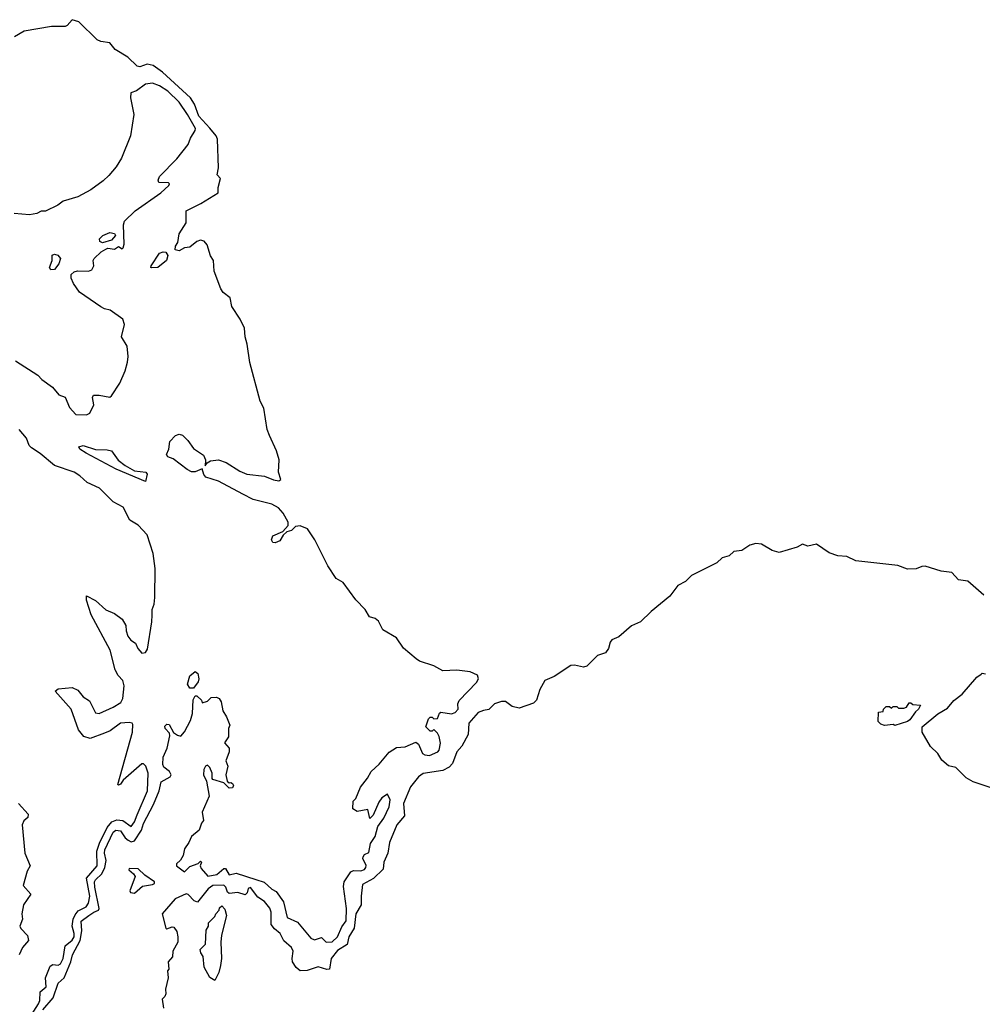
# Model space of a CAD drawing. Extents: x 2293139 to 2515392, y 824115 to 1006937.
# Tile 315 of 417: x 2413259 to 2418666, y 973587 to 979117. Entities that reach past the tile are written whole.
import ezdxf

# ---------------------------------------------------------------- set-up
doc = ezdxf.new("R2010")
doc.units = 0

msp = doc.modelspace()

# ---------------------------------------------------------------- linework, layer by layer
at = {"layer": '0CON10XD'}
for points in [[(2414512.7, 976452.7), (2414375, 976524.6), (2414305, 976547.8), (2414292.9, 976562.9), (2414285, 976593.8), (2414245, 976577.4), (2414225, 976577.2), (2414199.9, 976589.9), (2414120.9, 976650.9), (2414091.2, 976661.1), (2414084.1, 976675), (2414096.8, 976705), (2414102.7, 976747.3), (2414135, 976781.6), (2414155, 976788.2), (2414172.9, 976782.9), (2414203.5, 976753.5), (2414235, 976707.8), (2414291.2, 976671.2), (2414303.1, 976645), (2414301.2, 976611.2), (2414312.1, 976627.9), (2414330.6, 976639.4), (2414375, 976644.7), (2414419.5, 976629.5), (2414495, 976581.8), (2414535, 976564.1), (2414635, 976553.2), (2414685, 976532.2), (2414715, 976526.9), (2414726.9, 976535), (2414713.2, 976575), (2414716.1, 976645), (2414700.8, 976695), (2414662.1, 976782.1), (2414649.1, 976815), (2414630, 976935), (2414610.4, 976975), (2414551.3, 977191.3), (2414537.5, 977295), (2414525.6, 977335.6), (2414522.2, 977385), (2414497.5, 977435), (2414451.5, 977505), (2414442, 977555), (2414402.9, 977585), (2414388.9, 977605), (2414351.4, 977705), (2414347.5, 977765), (2414330.1, 977790.1), (2414311.4, 977851.4), (2414295, 977873.4), (2414275, 977877.6), (2414255, 977870.5), (2414215, 977839.6), (2414185, 977835.6), (2414155, 977817.9), (2414133.1, 977825), (2414134.5, 977845), (2414148.1, 977865), (2414155.3, 977914.7), (2414194, 977975), (2414195, 978042.5), (2414276.1, 978083.9), (2414373.3, 978145), (2414374, 978175), (2414387.5, 978225), (2414367.5, 978245), (2414375.5, 978285), (2414370, 978445), (2414362.2, 978465), (2414328.1, 978508.1), (2414265, 978574.2), (2414242, 978642), (2414218.4, 978678.4), (2414061.5, 978821.5), (2414008.8, 978858.8), (2413975, 978866.8), (2413935, 978851.1), (2413920, 978855), (2413866.3, 978906.3), (2413795, 978948.5), (2413765, 978986.2), (2413715, 978994), (2413695, 979004.3), (2413590.8, 979105), (2413555, 979116.6), (2413526.7, 979083.3), (2413515, 979077.5), (2413437.8, 979077.8), (2413285, 979051.8), (2413230.5, 979019.5)], [(2413235, 977200), (2413360.5, 977120.5), (2413384.2, 977095), (2413442.7, 977052.7), (2413479.5, 977009.5), (2413515, 976996.2), (2413539.1, 976939.1), (2413575, 976900), (2413635, 976896.7), (2413653, 976907), (2413676.1, 976953.9), (2413667.5, 976995), (2413673, 977007), (2413705, 977008), (2413765, 976997.1), (2413775, 977004.2), (2413821.3, 977075), (2413852.5, 977145), (2413865, 977193.3), (2413868.5, 977225), (2413862.8, 977282.8), (2413831.9, 977335), (2413847.8, 977405), (2413838, 977435), (2413767.5, 977485), (2413735, 977492), (2413715, 977504), (2413595.7, 977585.7), (2413561.2, 977635), (2413548.8, 977665), (2413548.8, 977685), (2413565, 977700), (2413583.6, 977706.4), (2413645, 977703.8), (2413665, 977712.5), (2413676.4, 977733.6), (2413672.5, 977765), (2413677.5, 977775), (2413717, 977813), (2413743, 977827), (2413755, 977832.5), (2413791.7, 977828.3), (2413815, 977842.5), (2413835, 977830), (2413840, 977835), (2413846.2, 977855), (2413842, 977965), (2413848, 977985), (2413907.4, 978042.6), (2414052.5, 978145), (2414097.5, 978185), (2414100, 978195), (2414095, 978200), (2414041.7, 978201.7), (2414037.5, 978215), (2414043.8, 978235), (2414142, 978335), (2414205, 978415.7), (2414218.2, 978451.8), (2414245, 978493.5), (2414245.8, 978505.8), (2414202.1, 978585), (2414154.3, 978654.3), (2414091.6, 978715), (2414045, 978744.8), (2414005, 978760.9), (2413965, 978755.4), (2413915, 978717.1), (2413884.4, 978705.6), (2413882.4, 978677.6), (2413900.7, 978585), (2413882.2, 978465), (2413831.9, 978338.1), (2413800.6, 978289.4), (2413759.4, 978240.6), (2413728.9, 978211.1), (2413658.6, 978161.4), (2413585, 978121.7), (2413503.1, 978096.9), (2413473.1, 978075), (2413405, 978042.1), (2413379.7, 978040.3), (2413355, 978027.6), (2413315, 978020.7), (2413228.1, 978028.1)], [(2413725, 977862.5), (2413710, 977870), (2413707.5, 977885), (2413726.7, 977905), (2413765, 977921.2), (2413792.5, 977915), (2413797.5, 977905), (2413775, 977877.5), (2413725, 977862.5)], [(2413435, 977711.2), (2413426.2, 977725), (2413441.2, 977765), (2413442.5, 977795), (2413455, 977800), (2413473.6, 977793.6), (2413488.8, 977775), (2413478.6, 977745), (2413455, 977712.9), (2413435, 977711.2)], [(2414002.3, 977722.3), (2413996.4, 977725), (2413997.1, 977735), (2414045, 977806), (2414065, 977813.1), (2414080.8, 977810.8), (2414091.5, 977791.5), (2414083.4, 977765), (2414035, 977724.1), (2414002.3, 977722.3)], [(2413918.3, 974651.7), (2413977.5, 974785), (2413980, 974885), (2413967.5, 974925), (2413955, 974937.5), (2413945, 974936.7), (2413840, 974845), (2413825, 974823.8), (2413815, 974817.5), (2413811.2, 974821.2), (2413892.5, 975115), (2413895, 975157.8), (2413890.7, 975165), (2413875, 975169.5), (2413825, 975166.2), (2413766.6, 975123.4), (2413735, 975108.8), (2413655, 975080.6), (2413620.3, 975090.3), (2413589.2, 975129.2), (2413547.7, 975245), (2413459.2, 975345), (2413475, 975357.9), (2413555, 975366.1), (2413585, 975351.5), (2413616, 975314), (2413651.2, 975291.2), (2413685, 975222.9), (2413705, 975220.5), (2413784.2, 975255), (2413827.5, 975282.5), (2413838.4, 975305), (2413846.2, 975375), (2413838, 975405), (2413813.1, 975433.1), (2413795.3, 975465.3), (2413766.6, 975575), (2413661.2, 975775), (2413633.8, 975856.2), (2413635, 975881.2), (2413685, 975855.4), (2413742.5, 975802.5), (2413791, 975781), (2413835, 975749.6), (2413855.9, 975715), (2413856.6, 975685), (2413866.9, 975655), (2413882.8, 975632.8), (2413909.1, 975615), (2413922.7, 975585), (2413945, 975559.1), (2413965, 975563), (2413977.8, 975582.2), (2414002.1, 975735), (2414002.7, 975772.7), (2414003.5, 975805), (2414014.3, 975835), (2414018.3, 975871.7), (2414021.1, 976035), (2414008.1, 976118.1), (2413975, 976224.4), (2413925, 976277.8), (2413878.6, 976305), (2413839.7, 976379.7), (2413785, 976408.2), (2413707.8, 976485), (2413637.4, 976517.4), (2413597.3, 976555), (2413565, 976575.8), (2413455, 976613.3), (2413375, 976679.6), (2413325, 976711.3), (2413313.5, 976725), (2413297.1, 976767.1), (2413256.7, 976815)], [(2413965, 976523.2), (2413801.5, 976591.5), (2413632.2, 976682.2), (2413597.8, 976705), (2413592.3, 976717.7), (2413615, 976726), (2413685, 976703.1), (2413751.1, 976701.1), (2413774.5, 976694.5), (2413812.1, 976642.1), (2413852.5, 976612.5), (2413903.6, 976583.6), (2413967.3, 976575), (2413974.5, 976564.5), (2413965, 976523.2)], [(2413388.7, 973555), (2413446.7, 973623.3), (2413475.2, 973704.8), (2413509.2, 973735), (2413546.5, 973825), (2413556.4, 973865), (2413598.7, 973945), (2413609.2, 973999.2), (2413605, 974052.9), (2413647.6, 974085), (2413675, 974104.7), (2413702, 974115), (2413706.2, 974125), (2413681, 974245), (2413679.8, 974275), (2413685, 974286.8), (2413720.7, 974319.3), (2413737.2, 974355), (2413744.2, 974394.2), (2413735.3, 974435), (2413737.8, 974455), (2413785, 974553.6), (2413800, 974565), (2413825, 974561.4), (2413851.5, 974521.5), (2413867.8, 974507.8), (2413885, 974500), (2413905, 974505.7), (2413943.2, 974565), (2413955, 974601.9), (2414010.5, 974709.5), (2414042.1, 974785), (2414053.2, 974836.8), (2414103.8, 974865), (2414110.8, 974875), (2414100.8, 974895), (2414068.5, 974918.5), (2414063.4, 974933.4), (2414065.2, 974975), (2414087.1, 975025), (2414101.8, 975095), (2414100.5, 975110.5), (2414075.8, 975135), (2414075, 975149.2), (2414085, 975160.8), (2414098.8, 975158.8), (2414123.6, 975113.6), (2414145, 975097.5), (2414165, 975092.5), (2414185, 975117.5), (2414218.3, 975181.7), (2414230.7, 975219.3), (2414233.9, 975296.1), (2414245, 975320), (2414255, 975320), (2414280, 975295), (2414285, 975280), (2414315, 975290), (2414335, 975310), (2414365, 975312.5), (2414380, 975305), (2414390, 975285), (2414400, 975235), (2414421.7, 975201.7), (2414440, 975155), (2414432.5, 975135), (2414431.7, 975088.3), (2414410, 975055), (2414436.7, 975025), (2414436.7, 975005), (2414417.5, 974955), (2414427.5, 974925), (2414417.5, 974875), (2414425, 974840), (2414435, 974830), (2414445, 974832.5), (2414455, 974826.7), (2414460, 974815), (2414455, 974803.3), (2414435, 974800), (2414405, 974830), (2414345, 974850), (2414340, 974855), (2414340, 974885), (2414327, 974917), (2414315, 974930), (2414302.5, 974925), (2414293.6, 974906.4), (2414292.5, 974875), (2414309.3, 974839.3), (2414323.3, 974755), (2414283.6, 974666.4), (2414291.7, 974618.3), (2414280, 974605), (2414267.5, 974565), (2414225, 974530), (2414210, 974495), (2414185, 974460), (2414177, 974423), (2414163, 974397), (2414140, 974375), (2414140, 974365), (2414185, 974330), (2414215, 974360), (2414261.7, 974378.3), (2414275, 974390), (2414280, 974385), (2414272.5, 974365), (2414279.3, 974349.3), (2414316.7, 974306.8), (2414367.3, 974315), (2414405, 974350), (2414415, 974350), (2414435, 974314.2), (2414475, 974323.4), (2414585, 974287.5), (2414632.9, 974272.9), (2414675, 974234.3), (2414700.2, 974220.2), (2414741.8, 974161.8), (2414762.1, 974075), (2414818.7, 974048.7), (2414895, 973959.2), (2414915, 973948.8), (2414955, 973962.5), (2414981.2, 973935), (2415015, 973937.5), (2415045, 973965.8), (2415068.6, 974021.4), (2415092.3, 974055), (2415094.5, 974125), (2415078.1, 974248.1), (2415081.5, 974275), (2415119.3, 974330.7), (2415135, 974339.2), (2415175, 974335.7), (2415195, 974344.4), (2415202.9, 974355), (2415205, 974366.7), (2415186.7, 974405), (2415187.5, 974415), (2415195, 974427.5), (2415220.7, 974439.3), (2415229.5, 974490.5), (2415255, 974528.8), (2415270.6, 974585), (2415305, 974632.5), (2415335.1, 974695), (2415339.6, 974735), (2415325, 974767.5), (2415293.6, 974746.4), (2415277, 974723), (2415245, 974650), (2415225, 974630), (2415215, 974680), (2415155, 974670), (2415130, 974685), (2415133, 974727), (2415147, 974743), (2415173.9, 974806.1), (2415213.6, 974856.4), (2415233.3, 974895), (2415277.5, 974935), (2415335, 975002.5), (2415375, 975030), (2415425, 975032.5), (2415485, 975060), (2415498.3, 975048.3), (2415522.5, 974995), (2415535, 974987.5), (2415560, 974985), (2415608.1, 975005), (2415615.9, 975015), (2415623.2, 975053.2), (2415615, 975090), (2415605, 975110), (2415585, 975130), (2415575, 975120), (2415565, 975120), (2415540, 975145), (2415555, 975190), (2415565, 975200), (2415575, 975200), (2415585, 975190), (2415605, 975192.5), (2415617.5, 975222.5), (2415625, 975227.5), (2415685, 975218.2), (2415705.4, 975225), (2415721.1, 975245), (2415720.4, 975275), (2415727.6, 975292.4), (2415825, 975394.4), (2415836.7, 975415), (2415830.8, 975435), (2415790, 975455), (2415715, 975463.8), (2415635, 975458.8), (2415585, 975488.1), (2415505, 975514.4), (2415486.7, 975526.7), (2415415, 975587.1), (2415375.4, 975645), (2415299.4, 975689.4), (2415275, 975739.2), (2415255, 975753.8), (2415223.9, 975763.9), (2415199.1, 975805), (2415147.8, 975857.8), (2415075.4, 975955), (2415037.6, 975977.6), (2414989.8, 976049.8), (2414916.2, 976195), (2414875, 976257.5), (2414835, 976273.9), (2414808.9, 976271.1), (2414785, 976246.9), (2414760.5, 976239.5), (2414738.5, 976221.5), (2414719.6, 976190.4), (2414695, 976177.8), (2414680.2, 976180.2), (2414672.9, 976195), (2414681.7, 976218.3), (2414738.1, 976241.9), (2414766.7, 976275), (2414767.5, 976295), (2414740, 976345), (2414712.5, 976375), (2414676, 976395), (2414571.2, 976421.2), (2414512.7, 976452.7)], [(2418675, 975884), (2418585, 975963.6), (2418531.6, 975971.6), (2418495, 976012.5), (2418435, 976019.2), (2418345, 976047.5), (2418325, 976045.4), (2418295, 976032.5), (2418245, 976030.6), (2418191.7, 976051.7), (2417955, 976078.2), (2417905, 976101.8), (2417855, 976105.6), (2417805, 976121.8), (2417735, 976171.1), (2417685, 976160), (2417655, 976171.4), (2417625, 976154.3), (2417525, 976124.4), (2417484.6, 976134.6), (2417425, 976170.5), (2417394.1, 976174.1), (2417360.4, 976165), (2417314.2, 976135.8), (2417269.8, 976130.2), (2417244.6, 976105), (2417205, 976093.4), (2417174.6, 976065.4), (2417033.1, 975995), (2416998.6, 975961.4), (2416955, 975938.1), (2416910.6, 975879.4), (2416805, 975793.1), (2416745.7, 975734.3), (2416695, 975712.9), (2416625, 975650.9), (2416585, 975633.9), (2416575, 975620.6), (2416565.7, 975584.3), (2416549.1, 975560.9), (2416505, 975545.7), (2416445, 975485.3), (2416425, 975480.5), (2416375, 975492.3), (2416355, 975490.3), (2416261.6, 975428.4), (2416209.2, 975405), (2416180.5, 975355), (2416161.4, 975295), (2416145, 975278.3), (2416065, 975249.3), (2416025, 975259.7), (2415987.3, 975287.3), (2415965, 975288.2), (2415926.1, 975275), (2415895, 975241.9), (2415865, 975237.8), (2415834.7, 975225), (2415781.9, 975165), (2415778.3, 975101.8), (2415742.8, 975037.2), (2415714.8, 975005), (2415690.6, 974939.4), (2415671.7, 974918.3), (2415635, 974899.3), (2415525, 974882.5), (2415498.8, 974865), (2415455, 974807.8), (2415414.2, 974715), (2415421.1, 974645), (2415377.3, 974595), (2415336.2, 974495), (2415326.2, 974435), (2415304.1, 974385), (2415301.2, 974345), (2415247.1, 974292.9), (2415185, 974260), (2415176.7, 974195), (2415177.5, 974145), (2415146.4, 974095), (2415138.4, 974015), (2415107.5, 973965), (2415097.9, 973922.1), (2415045, 973888.5), (2415007.8, 973845), (2415000, 973785), (2414985, 973782.5), (2414935, 973797.8), (2414873.7, 973776.3), (2414835.4, 973775.4), (2414812.7, 973792.7), (2414792.2, 973825), (2414789.1, 973845), (2414795.3, 973885), (2414785.9, 973905), (2414742.7, 973942.7), (2414721.6, 973985), (2414690.3, 974010.3), (2414672.4, 974035), (2414672.5, 974105), (2414665, 974127.5), (2414635, 974164.2), (2414597.7, 974187.7), (2414555, 974243.8), (2414542.5, 974237.5), (2414537.6, 974212.4), (2414525, 974202.5), (2414483.9, 974213.9), (2414435, 974210), (2414426.4, 974216.4), (2414418, 974245), (2414405, 974255.5), (2414345, 974253.3), (2414317.8, 974235), (2414258.8, 974161.2), (2414238.5, 974168.5), (2414205, 974204.4), (2414195, 974207.3), (2414131.7, 974178.3), (2414060, 974095), (2414080, 974015), (2414085, 974010), (2414115, 974022.5), (2414125, 974020), (2414142.5, 973995), (2414147.5, 973965), (2414147.5, 973935), (2414120, 973885), (2414117, 973853), (2414092.5, 973825), (2414096.7, 973783.3), (2414090, 973775), (2414092.5, 973735), (2414078.3, 973671.7), (2414080, 973645), (2414075, 973630), (2414060, 973615), (2414067.5, 973565)], [(2414215, 975362), (2414200.9, 975385), (2414215, 975431.4), (2414245.2, 975455.2), (2414260, 975445), (2414266.2, 975415), (2414262, 975398), (2414235, 975362.5), (2414215, 975362)], [(2418721.1, 974801.1), (2418615, 974835.6), (2418575, 974858.8), (2418516.1, 974916.1), (2418475, 974926.7), (2418438.8, 974958.8), (2418416.2, 974995), (2418375, 975034), (2418328.2, 975115), (2418328.2, 975145), (2418415, 975217.3), (2418470.3, 975249.7), (2418505, 975293.3), (2418551.9, 975328.1), (2418634.5, 975425), (2418658.6, 975441.4), (2418665, 975446.2), (2418683, 975443)], [(2418175, 975153.3), (2418165, 975157.5), (2418116.4, 975153.6), (2418095, 975160), (2418080, 975175), (2418081.7, 975228.3), (2418108.3, 975231.7), (2418110, 975245), (2418125, 975260), (2418145, 975260), (2418155, 975250), (2418165, 975260), (2418185, 975260), (2418195, 975250), (2418225, 975250), (2418240, 975255), (2418255, 975280), (2418265, 975280), (2418275, 975270), (2418317.5, 975267.5), (2418307.5, 975245), (2418289.7, 975230.3), (2418259.4, 975185), (2418245, 975174.6), (2418175, 975153.3)], [(2413253.6, 974715), (2413306.9, 974655), (2413304.5, 974635.5), (2413282.4, 974617.6), (2413273.5, 974595), (2413287.8, 974435), (2413317.3, 974365), (2413301, 974335), (2413279.7, 974255), (2413322.3, 974205), (2413280.9, 974145), (2413272.3, 974095), (2413274.3, 974065), (2413260.6, 974025), (2413265, 974011.8), (2413303.8, 973973.8), (2413308.4, 973945), (2413275.5, 973905), (2413255.7, 973865)], [(2413312.1, 973507.9), (2413365, 973589.2), (2413371.8, 973608.2), (2413373.7, 973656.3), (2413408.4, 973685), (2413404.8, 973735), (2413429.7, 973800.3), (2413445, 973811.2), (2413475, 973807.3), (2413487.9, 973815), (2413502.6, 973845), (2413514, 973915), (2413555, 973947.8), (2413564.8, 973965), (2413566.2, 973985), (2413554.5, 974025), (2413559.6, 974065), (2413570.2, 974089.8), (2413588.3, 974111.7), (2413632.1, 974135), (2413646.4, 974155), (2413652.6, 974195), (2413635.4, 974295), (2413695.4, 974365), (2413692.8, 974447.2), (2413707.9, 974492.1), (2413750.6, 974579.4), (2413777.6, 974612.4), (2413805, 974623), (2413839, 974619), (2413885, 974585.8), (2413905, 974611.9), (2413918.3, 974651.7)], [(2413905, 974211.2), (2413949.1, 974250.9), (2414005, 974260), (2414016.7, 974265), (2414016.7, 974275), (2413962.1, 974312.1), (2413925, 974347.5), (2413875, 974350), (2413871.7, 974341.7), (2413899.3, 974319.3), (2413907.5, 974305), (2413877.5, 974225), (2413882.5, 974215), (2413905, 974211.2)], [(2414355, 973720), (2414327, 973737), (2414296.2, 973796.2), (2414290, 973855), (2414275.8, 973875.8), (2414272.5, 973895), (2414303.8, 973925), (2414307, 974003), (2414320, 974025), (2414320, 974045), (2414355, 974080), (2414360, 974095), (2414380, 974115), (2414381.7, 974128.3), (2414395, 974140), (2414411.7, 974121.7), (2414420, 974085), (2414393.3, 973975), (2414388.8, 973935), (2414393.3, 973845), (2414387.5, 973805), (2414377.5, 973765), (2414355, 973720)]]:
    msp.add_lwpolyline(points, dxfattribs=at)

doc.saveas('drawing.dxf')
